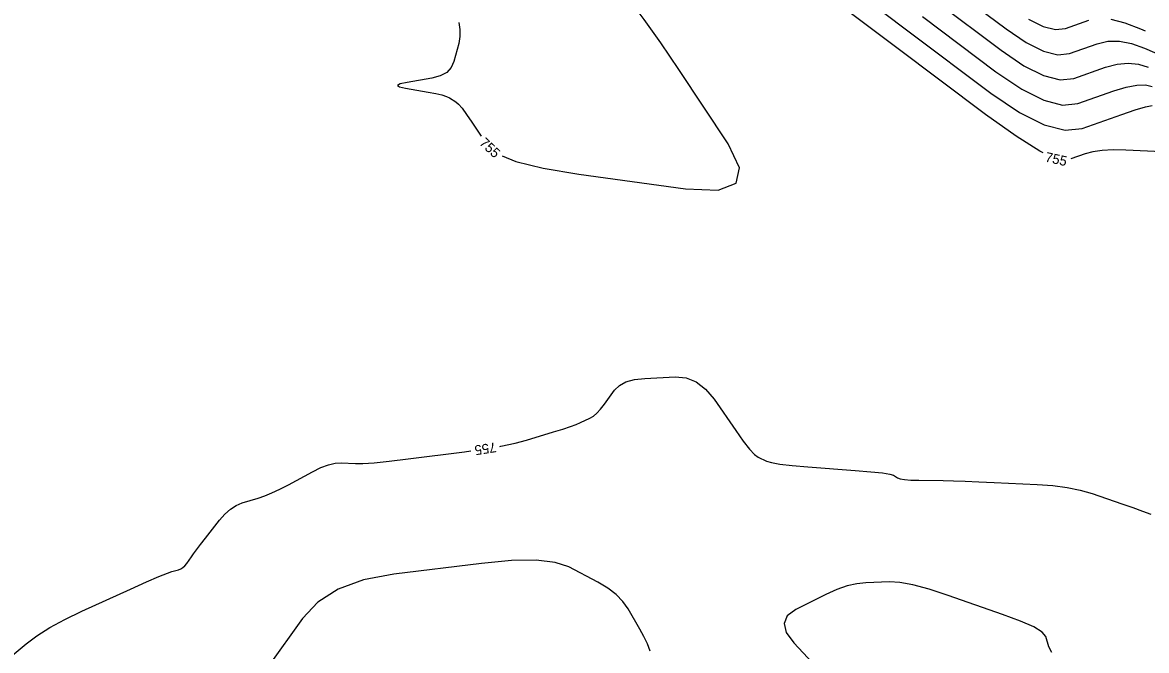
# Model space of a CAD drawing. Extents: x 2082232 to 2083549, y 592624 to 593832.
# Drawn here: x 2082326.2 to 2082406.9, y 592892.1 to 592937.1 of the extents above; entities that cross this region are included whole.
import ezdxf

# ---------------------------------------------------------------- set-up
doc = ezdxf.new("R2010")
doc.units = 0
doc.layers.add('DT_X_Contour_Major', color=7, linetype='Continuous')
doc.layers.add('DT_X_Contour_Minor', color=7, linetype='Continuous')

msp = doc.modelspace()

# ---------------------------------------------------------------- linework, layer by layer
at = {"layer": 'DT_X_Contour_Major'}
for points in [[(2082360.656, 592927.574), (2082361.644, 592927.174), (2082363.593, 592926.69), (2082366.157, 592926.265), (2082373.815, 592925.206), (2082376.16, 592925.11), (2082377.454, 592925.614), (2082377.696, 592926.719), (2082376.887, 592928.425), (2082373.325, 592933.774), (2082372.041, 592935.673), (2082370.857, 592937.358), (2082369.775, 592938.829), (2082368.793, 592940.085), (2082366.312, 592943.15)], [(2082399.484, 592927.786), (2082399.239, 592927.902), (2082397.54, 592928.974), (2082395.358, 592930.544), (2082388.894, 592935.394), (2082386.773, 592936.987), (2082385.257, 592938.127)], [(2082357.549, 592937.15), (2082357.629, 592936.638), (2082357.626, 592936.136), (2082357.539, 592935.645), (2082357.197, 592934.349), (2082357.002, 592933.91), (2082356.673, 592933.563), (2082356.21, 592933.31), (2082355.614, 592933.15), (2082353.846, 592932.848), (2082353.342, 592932.736), (2082353.154, 592932.627), (2082353.282, 592932.521), (2082353.728, 592932.418), (2082355.338, 592932.149), (2082355.887, 592932.047), (2082356.327, 592931.944), (2082356.659, 592931.84), (2082356.881, 592931.735), (2082357.329, 592931.454), (2082357.527, 592931.284), (2082357.787, 592930.983), (2082358.108, 592930.551), (2082358.49, 592929.988), (2082359.156, 592928.974)], [(2082398.426, 592937.39), (2082399.477, 592936.864), (2082400.362, 592936.638), (2082401.081, 592936.712), (2082402.776, 592937.31)], [(2082404.338, 592937.379), (2082405.338, 592937.129), (2082406.483, 592936.69), (2082406.797, 592936.552)], [(2082408.01, 592927.866), (2082405.421, 592927.977), (2082404.511, 592927.992), (2082403.72, 592927.953), (2082403.049, 592927.86), (2082402.498, 592927.714), (2082401.461, 592927.349)], [(2082360.483, 592906.715), (2082360.572, 592906.73), (2082361.59, 592906.941), (2082362.412, 592907.159), (2082364.342, 592907.751), (2082365.006, 592907.96), (2082365.552, 592908.143), (2082365.979, 592908.3), (2082366.287, 592908.43), (2082366.952, 592908.743), (2082367.204, 592908.893), (2082367.462, 592909.109), (2082367.726, 592909.39), (2082367.996, 592909.737), (2082368.725, 592910.75), (2082369.066, 592911.088), (2082369.542, 592911.341), (2082370.153, 592911.509), (2082370.9, 592911.593), (2082373.071, 592911.705), (2082373.856, 592911.636), (2082374.584, 592911.346), (2082375.254, 592910.834), (2082375.867, 592910.1), (2082377.426, 592907.849), (2082377.965, 592907.097), (2082378.413, 592906.529), (2082378.77, 592906.146), (2082379.037, 592905.947), (2082379.627, 592905.661), (2082379.979, 592905.556), (2082380.593, 592905.452), (2082381.469, 592905.351), (2082382.607, 592905.253), (2082385.991, 592904.994), (2082387.115, 592904.899), (2082387.949, 592904.811), (2082388.493, 592904.728), (2082388.747, 592904.651), (2082389.038, 592904.453), (2082389.215, 592904.386), (2082389.53, 592904.336), (2082389.981, 592904.302), (2082390.57, 592904.284), (2082392.321, 592904.258), (2082393.041, 592904.242), (2082393.888, 592904.216), (2082394.86, 592904.179), (2082395.959, 592904.13), (2082399.058, 592903.987), (2082400.176, 592903.906), (2082401.204, 592903.768), (2082402.144, 592903.575), (2082402.994, 592903.325), (2082405.144, 592902.585), (2082405.912, 592902.32), (2082406.605, 592902.08), (2082407.221, 592901.865)], [(2082324.633, 592891), (2082326.486, 592892.544), (2082327.258, 592893.124), (2082328.182, 592893.708), (2082329.259, 592894.296), (2082330.49, 592894.887), (2082333.974, 592896.468), (2082335.14, 592896.992), (2082336.023, 592897.379), (2082336.624, 592897.629), (2082336.943, 592897.742), (2082337.418, 592897.861), (2082337.589, 592897.922), (2082337.747, 592898.017), (2082337.89, 592898.146), (2082338.02, 592898.308), (2082338.348, 592898.785), (2082338.503, 592899.003), (2082338.723, 592899.298), (2082339.007, 592899.67), (2082339.355, 592900.119), (2082340.369, 592901.419), (2082340.757, 592901.862), (2082341.157, 592902.216), (2082341.57, 592902.481), (2082341.997, 592902.657), (2082343.154, 592903.006), (2082343.614, 592903.164), (2082344.127, 592903.376), (2082344.693, 592903.643), (2082345.313, 592903.963), (2082347.035, 592904.89), (2082347.648, 592905.192), (2082348.197, 592905.401), (2082348.68, 592905.517), (2082349.099, 592905.541), (2082350.128, 592905.482), (2082350.655, 592905.486), (2082351.462, 592905.544), (2082352.55, 592905.656), (2082353.92, 592905.821), (2082357.945, 592906.332), (2082358.407, 592906.396)]]:
    msp.add_lwpolyline(points, dxfattribs=at)
at = {"layer": 'DT_X_Contour_Minor'}
for points in [[(2082392.771, 592939.734), (2082396.839, 592936.682), (2082398.266, 592935.713), (2082399.499, 592935.096), (2082400.537, 592934.831), (2082401.38, 592934.918), (2082403.367, 592935.618), (2082404.138, 592935.796), (2082404.96, 592935.804), (2082405.833, 592935.642), (2082406.758, 592935.311), (2082409.291, 592934.2)], [(2082391.802, 592938.649), (2082396.468, 592935.147), (2082398.106, 592934.036), (2082399.521, 592933.328), (2082400.711, 592933.024), (2082401.678, 592933.124), (2082403.958, 592933.927), (2082404.792, 592934.154), (2082405.582, 592934.23), (2082406.329, 592934.156), (2082407.033, 592933.932)], [(2082387.929, 592937.944), (2082389.864, 592936.479), (2082395.728, 592932.078), (2082397.786, 592930.682), (2082399.564, 592929.792), (2082401.06, 592929.41), (2082402.275, 592929.535), (2082405.141, 592930.545), (2082406.099, 592930.868), (2082406.826, 592931.081), (2082407.32, 592931.183)], [(2082390.833, 592937.564), (2082396.098, 592933.613), (2082397.946, 592932.359), (2082399.542, 592931.56), (2082400.886, 592931.217), (2082401.977, 592931.329), (2082404.55, 592932.236), (2082405.446, 592932.511), (2082406.204, 592932.655), (2082406.824, 592932.67), (2082407.307, 592932.553)], [(2082371.289, 592892.023), (2082371.082, 592892.536), (2082370.833, 592893.063), (2082370.54, 592893.602), (2082369.702, 592895.056), (2082369.329, 592895.585), (2082368.84, 592896.081), (2082368.235, 592896.543), (2082367.513, 592896.971), (2082365.434, 592898.07), (2082364.457, 592898.395), (2082363.086, 592898.544), (2082361.321, 592898.518), (2082359.161, 592898.316), (2082352.875, 592897.544), (2082350.698, 592897.129), (2082348.879, 592896.461), (2082347.419, 592895.541), (2082346.319, 592894.369), (2082343.862, 592890.908)], [(2082400.117, 592891.919), (2082399.903, 592892.325), (2082399.675, 592893.077), (2082399.417, 592893.387), (2082398.813, 592893.755), (2082397.864, 592894.179), (2082396.57, 592894.661), (2082392.658, 592896.021), (2082391.295, 592896.465), (2082390.14, 592896.775), (2082389.194, 592896.952), (2082388.457, 592896.996), (2082386.768, 592896.934), (2082386.112, 592896.864), (2082385.413, 592896.699), (2082384.671, 592896.439), (2082383.884, 592896.084), (2082381.729, 592895.012), (2082381.115, 592894.56), (2082380.887, 592894.009), (2082381.047, 592893.359), (2082381.594, 592892.61), (2082383.569, 592890.48)]]:
    msp.add_lwpolyline(points, dxfattribs=at)

# ---------------------------------------------------------------- texts
at = {"layer": 'DT_X_Contour_Major'}
for rotation, p in [(316.98926, (2082358.973, 592928.431)), (347.51652, (2082399.586, 592927.167)), (188.75552, (2082360.176, 592907.009))]:
    msp.add_text('755', height=0.7, rotation=rotation, dxfattribs=at).set_placement(p)

doc.saveas('drawing.dxf')
